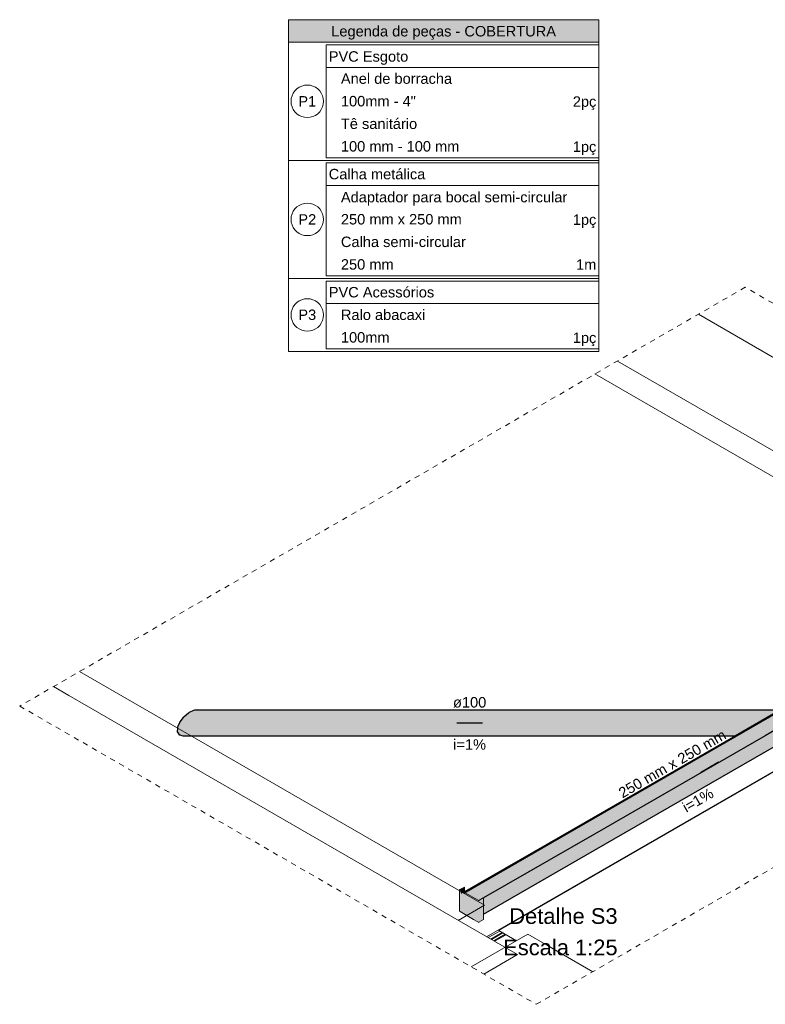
# Model space of a CAD drawing. Header units: millimetres. Extents: x -261 to 187, y -214 to 106.
# Tile 296 of 656: x -111 to -96, y -204 to -185. Entities that reach past the tile are written whole.
import ezdxf

# ---------------------------------------------------------------- set-up
doc = ezdxf.new("R2010")
doc.units = ezdxf.units.MM
doc.header["$LTSCALE"] = 0.005
doc.header["$MEASUREMENT"] = 0
doc.linetypes.add('JIS_02_2.0', pattern=[0.3, 0.2, -0.1])
doc.linetypes.add('NULL', pattern=[0])
for name, color, linetype, lineweight in [('AP-Condutos', 4, 'Continuous', 25), ('AP-Conexões', 9, 'Continuous', 18), ('AP-Sentido conduto', 9, 'Continuous', 30), ('AP-Textos conduto', 7, 'Continuous', 9), ('DI-Hachuras Tabelas', 251, 'Continuous', 0), ('DI-Indicação peça', 7, 'Continuous', 15), ('DI-Tabelas', 7, 'Continuous', 13), ('DI-Títulos', 3, 'Continuous', 9), ('DI-Área do detalhe', 7, 'JIS_02_2.0', 9), ('IFC-Cobertura-Contorno', 253, 'Continuous', 5), ('IFC-Parede-Contorno', 9, 'Continuous', 5), ('IFC-Segmento de fluxo-Contorno', 142, 'Continuous', 5)]:
    doc.layers.add(name, color=color, linetype=linetype, lineweight=lineweight)
doc.styles.add('Arial', font='arial.ttf')

msp = doc.modelspace()

# ---------------------------------------------------------------- hatches: boundary and pattern name
at = {"layer": 'AP-Condutos', "linetype": 'Continuous'}
for points in [[(-93.539, -196.958), (-93.539, -196.728), (-93.539, -196.658), (-93.544, -196.655), (-93.618, -196.698), (-93.618, -196.699), (-93.618, -196.702), (-93.618, -196.704), (-93.618, -196.704), (-93.618, -196.704), (-93.618, -196.704), (-93.618, -196.704), (-93.618, -196.704), (-93.618, -196.705), (-93.618, -196.705), (-93.618, -196.705), (-93.618, -196.704), (-93.618, -196.705), (-93.618, -196.705), (-93.618, -196.706), (-93.618, -196.707), (-93.618, -196.707), (-93.618, -196.707), (-93.618, -196.706), (-93.618, -196.704), (-93.618, -196.706), (-93.618, -196.707), (-93.618, -196.707), (-93.618, -196.708), (-93.618, -196.708), (-93.618, -196.711), (-93.618, -196.712), (-93.618, -196.712), (-93.778, -196.82), (-93.773, -196.823), (-93.778, -196.82), (-93.619, -196.712), (-93.618, -196.71), (-93.618, -196.71), (-93.618, -196.709), (-93.618, -196.708), (-93.619, -196.708), (-93.781, -196.818), (-93.781, -196.819), (-93.781, -196.818), (-94.264, -197.146), (-93.781, -196.818), (-93.618, -196.708), (-93.781, -196.818), (-93.618, -196.708), (-93.789, -196.814), (-94.267, -197.148), (-95.814, -198.197), (-94.235, -197.129), (-94.056, -197.026), (-93.739, -196.843), (-94.056, -197.026), (-94.235, -197.129), (-95.814, -198.197), (-94.267, -197.148), (-93.789, -196.814), (-93.619, -196.708), (-93.619, -196.707), (-93.789, -196.814), (-94.991, -197.565), (-95.815, -198.197), (-94.991, -197.565), (-96.004, -198.197), (-95.001, -197.571), (-93.618, -196.707), (-95.004, -197.572), (-93.618, -196.707), (-95.573, -197.9), (-96.004, -198.197), (-95.573, -197.9), (-96.059, -198.197), (-93.618, -196.704), (-96.209, -198.197), (-96.06, -198.197), (-96.209, -198.197), (-93.618, -196.698), (-96.211, -198.197), (-97.058, -198.687), (-96.211, -198.197), (-93.618, -196.698), (-96.215, -198.197), (-97.063, -198.687), (-96.215, -198.197), (-93.618, -196.698), (-96.216, -198.197), (-97.064, -198.687), (-100.162, -200.477), (-100.161, -200.476), (-97.064, -198.687), (-100.163, -200.476), (-100.164, -200.476), (-102.253, -201.682), (-102.256, -201.684), (-102.253, -201.686), (-102.253, -201.686), (-102.029, -201.815), (-102.026, -201.817), (-102.253, -201.98), (-102.005, -201.829), (-102.004, -201.83), (-101.996, -201.834), (-99.794, -200.565), (-99.793, -200.564), (-96.861, -198.687), (-99.894, -200.54), (-99.895, -200.54), (-96.861, -198.687), (-96.788, -198.687), (-96.538, -198.687), (-96.788, -198.687), (-96.861, -198.687), (-99.794, -200.565), (-101.891, -201.773), (-101.91, -201.784), (-101.909, -201.784), (-101.91, -201.784), (-101.996, -201.834), (-101.994, -201.836), (-101.907, -201.786), (-101.994, -201.836), (-102.164, -201.946), (-101.983, -201.842), (-101.99, -201.838), (-101.983, -201.842), (-101.958, -201.828), (-101.906, -201.786), (-101.958, -201.828), (-101.905, -201.787), (-101.891, -201.777), (-101.905, -201.787), (-101.958, -201.828), (-101.896, -201.792), (-101.893, -201.794), (-101.891, -201.789), (-100.415, -200.938), (-101.891, -201.789), (-101.893, -201.794), (-101.891, -201.793), (-99.932, -200.664), (-99.904, -200.644), (-99.932, -200.664), (-99.77, -200.57), (-99.775, -200.569), (-97.41, -199.206), (-99.775, -200.569), (-99.77, -200.57), (-96.799, -198.858), (-96.746, -198.823), (-96.799, -198.858), (-96.504, -198.687), (-96.511, -198.687), (-95.96, -198.37), (-96.511, -198.687), (-96.504, -198.687), (-95.812, -198.289), (-95.787, -198.27), (-95.688, -198.197), (-95.787, -198.27), (-95.812, -198.289), (-95.654, -198.197), (-95.661, -198.197), (-94.446, -197.497), (-95.661, -198.197), (-95.654, -198.197), (-94.128, -197.318), (-94.024, -197.254), (-94.128, -197.318), (-94.122, -197.314), (-94.064, -197.28), (-93.957, -197.215), (-93.973, -197.224), (-93.957, -197.215), (-93.619, -197.004), (-94.019, -197.251), (-93.618, -197.004), (-93.618, -196.913), (-93.618, -196.773), (-93.618, -196.913), (-93.618, -197.004), (-93.6, -196.923), (-93.557, -196.739), (-93.618, -197.004), (-93.618, -197.004), (-93.618, -197.005), (-93.618, -197.004), (-93.618, -197.004), (-93.618, -197.004), (-93.618, -197.005), (-93.618, -197.006), (-93.618, -197.005), (-93.618, -197.005), (-93.618, -197.005), (-93.618, -197.006), (-93.618, -197.006), (-93.618, -197.006), (-93.618, -197.005), (-93.618, -197.004), (-93.619, -197.004), (-93.957, -197.215), (-93.619, -197.007), (-93.618, -197.007), (-93.618, -197.007), (-93.618, -197.007), (-93.618, -197.006), (-93.618, -197.004), (-93.618, -197.006), (-93.618, -197.007), (-93.618, -197.007), (-93.618, -197.008), (-93.618, -197.008), (-93.618, -197.008), (-93.618, -197.009), (-93.618, -197.013), (-93.618, -197.014), (-93.618, -197.014), (-93.69, -197.065), (-93.664, -197.05), (-93.618, -197.16), (-93.618, -197.024), (-93.616, -197.023), (-93.544, -196.981), (-93.529, -196.972), (-93.522, -196.968)], [(-93.618, -196.698), (-96.219, -198.197), (-97.069, -198.687), (-100.164, -200.476), (-97.064, -198.687), (-96.216, -198.197)], [(-93.263, -197.118), (-93.257, -197.106), (-93.257, -196.821), (-93.296, -197.099), (-93.268, -197.115), (-93.296, -197.099), (-93.257, -196.821), (-93.329, -197.08), (-93.257, -196.821), (-93.262, -196.818), (-93.522, -196.968), (-93.262, -196.818), (-93.522, -196.968), (-93.262, -196.818), (-93.522, -196.968), (-93.618, -197.024), (-93.618, -197.024), (-93.618, -197.024), (-93.618, -197.024), (-93.618, -197.024), (-93.618, -197.024), (-93.618, -197.024), (-93.522, -196.968), (-93.518, -196.97), (-93.522, -196.968), (-93.618, -197.024), (-93.618, -197.024), (-93.618, -197.025), (-93.618, -197.029), (-93.618, -197.03), (-93.618, -197.03), (-93.517, -196.971), (-93.618, -197.03), (-93.618, -197.03), (-93.618, -197.032), (-93.618, -197.04), (-93.618, -197.042), (-93.618, -197.042), (-93.509, -196.976), (-93.618, -197.042), (-93.618, -197.042), (-93.618, -197.043), (-93.618, -197.047), (-93.618, -197.048), (-93.618, -197.048), (-93.506, -196.977), (-93.618, -197.048), (-93.618, -197.048), (-93.618, -197.052), (-93.618, -197.048), (-93.618, -197.053), (-93.618, -197.048), (-93.618, -197.048), (-93.618, -197.055), (-93.618, -197.058), (-93.618, -197.055), (-93.618, -197.048), (-93.618, -197.048), (-93.618, -197.056), (-93.618, -197.06), (-93.618, -197.063), (-93.618, -197.071), (-93.618, -197.071), (-93.618, -197.071), (-93.618, -197.066), (-93.618, -197.071), (-93.618, -197.07), (-93.494, -196.985), (-93.407, -197.035), (-93.494, -196.985), (-93.618, -197.07), (-93.731, -197.149), (-93.619, -197.071), (-93.618, -197.071), (-93.618, -197.063), (-93.618, -197.06), (-93.618, -197.056), (-93.618, -197.048), (-93.619, -197.048), (-93.758, -197.146), (-95.252, -198.197), (-95.047, -198.147), (-95.045, -198.146), (-93.723, -197.149), (-93.618, -197.16), (-93.503, -197.172), (-93.355, -197.172), (-93.302, -197.142), (-93.355, -197.172), (-93.503, -197.172), (-93.618, -197.16), (-93.723, -197.149), (-93.618, -197.324), (-93.604, -197.315), (-93.377, -197.184), (-93.604, -197.315), (-93.618, -197.324), (-93.723, -197.149), (-95.045, -198.146), (-93.623, -197.327), (-95.045, -198.146), (-95.047, -198.147), (-95.252, -198.197), (-93.758, -197.146), (-93.618, -197.048), (-93.759, -197.146), (-93.618, -197.048), (-93.773, -197.144), (-95.453, -198.197), (-95.262, -198.197), (-95.453, -198.197), (-95.865, -198.619), (-95.856, -198.614), (-95.134, -198.197), (-95.856, -198.614), (-95.865, -198.619), (-95.453, -198.197), (-93.779, -197.144), (-93.618, -197.042), (-93.78, -197.144), (-93.618, -197.042), (-93.783, -197.143), (-95.456, -198.197), (-93.783, -197.143), (-95.507, -198.197), (-93.618, -197.03), (-95.643, -198.197), (-95.513, -198.197), (-95.643, -198.197), (-93.618, -197.024), (-95.646, -198.197), (-96.493, -198.687), (-95.646, -198.197), (-93.618, -197.024), (-95.65, -198.197), (-93.618, -197.024), (-95.65, -198.197), (-96.498, -198.687), (-95.65, -198.197), (-93.618, -197.024), (-95.651, -198.197), (-93.618, -197.024), (-95.654, -198.197), (-95.651, -198.197), (-95.654, -198.197), (-96.504, -198.687), (-99.765, -200.572), (-96.5, -198.687), (-99.763, -200.572), (-99.761, -200.571), (-96.5, -198.687), (-99.763, -200.571), (-99.765, -200.572), (-99.763, -200.571), (-99.769, -200.57), (-99.77, -200.57), (-101.891, -201.799), (-101.891, -201.799), (-101.891, -202.088), (-101.891, -202.093), (-101.891, -202.101), (-101.891, -202.105), (-101.674, -201.968), (-101.891, -202.105), (-99.388, -200.662), (-99.402, -200.658), (-99.496, -200.636), (-96.308, -198.687), (-96.235, -198.687), (-95.931, -198.657), (-96.235, -198.687), (-96.308, -198.687), (-99.494, -200.635), (-99.496, -200.636), (-99.402, -200.658), (-99.402, -200.658), (-99.401, -200.658), (-99.402, -200.658), (-99.402, -200.658), (-99.388, -200.662), (-99.386, -200.661), (-99.202, -200.543), (-99.147, -200.511), (-95.983, -198.687), (-99.147, -200.511), (-99.202, -200.543), (-99.388, -200.662), (-95.962, -198.687), (-95.113, -198.197), (-93.618, -197.336), (-93.359, -197.186), (-93.27, -197.135), (-93.263, -197.119)], [(-96.219, -198.197), (-107.419, -198.197), (-107.438, -198.206), (-107.521, -198.243), (-107.54, -198.258), (-107.621, -198.323), (-107.636, -198.341), (-107.701, -198.422), (-107.71, -198.44), (-107.748, -198.525), (-107.749, -198.54), (-107.754, -198.612), (-107.747, -198.622), (-107.717, -198.67), (-107.704, -198.673), (-97.04, -198.67), (-97.039, -198.67), (-97.038, -198.67), (-97.026, -198.663), (-97.018, -198.658), (-96.943, -198.615), (-96.94, -198.613), (-96.939, -198.612), (-96.921, -198.602), (-96.909, -198.595), (-96.793, -198.528), (-96.789, -198.526), (-96.787, -198.525), (-96.767, -198.513), (-96.754, -198.506), (-96.616, -198.426), (-96.612, -198.424), (-96.609, -198.422), (-96.592, -198.412), (-96.579, -198.405), (-96.443, -198.326), (-95.873, -198.323), (-96.439, -198.324), (-96.436, -198.323), (-96.424, -198.315), (-96.414, -198.31), (-96.303, -198.246), (-96.301, -198.244), (-96.298, -198.243), (-96.292, -198.239), (-96.286, -198.236), (-96.222, -198.199), (-96.22, -198.198)], [(-107.643, -198.687), (-97.069, -198.687), (-97.065, -198.685), (-97.063, -198.684), (-97.04, -198.67), (-107.704, -198.673)], [(-97.069, -198.687), (-100.168, -200.474), (-100.169, -200.475), (-102.253, -201.676), (-102.253, -201.682), (-102.253, -201.676), (-102.261, -201.681), (-102.261, -201.682), (-102.256, -201.684), (-102.256, -201.684), (-102.253, -201.682), (-100.164, -200.476), (-100.163, -200.476)], [(-96.504, -198.687), (-99.769, -200.57), (-99.763, -200.571)], [(-101.888, -201.797), (-101.891, -201.799), (-101.891, -201.799), (-101.888, -201.797), (-99.77, -200.57), (-101.891, -201.793), (-101.893, -201.794), (-101.891, -201.795), (-101.891, -201.799)], [(-101.958, -201.828), (-101.979, -201.844), (-101.891, -201.793)], [(-101.891, -201.793), (-101.893, -201.794), (-101.893, -201.794)]]:
    msp.add_hatch(color=151, dxfattribs=at).paths.add_polyline_path(points)
at = {"layer": 'AP-Conexões', "linetype": 'Continuous'}
for points in [[(-102.32, -201.715), (-102.253, -201.676), (-102.253, -201.586), (-102.258, -201.583), (-102.345, -201.633), (-102.339, -201.636)], [(-102.253, -201.995), (-101.983, -201.848), (-102.253, -201.688), (-101.983, -201.842), (-102.253, -201.687), (-101.983, -201.842), (-102.253, -201.686), (-102.261, -201.681), (-102.263, -201.682), (-102.267, -201.684), (-102.253, -201.692), (-102.253, -201.763), (-102.253, -201.692), (-102.267, -201.684), (-102.263, -201.682), (-102.261, -201.681), (-102.345, -201.633), (-102.35, -201.636), (-102.35, -201.732), (-102.35, -202.048)], [(-102.35, -202.048), (-102.341, -202.053), (-102.081, -202.203), (-102.071, -202.209), (-101.983, -202.26), (-101.983, -202.158), (-101.983, -202.26), (-101.978, -202.257), (-101.982, -202.157), (-101.983, -202.146), (-101.982, -202.157), (-101.978, -202.257), (-101.981, -202.157), (-101.978, -202.257), (-101.891, -202.207), (-101.978, -202.155), (-101.981, -202.145), (-101.978, -202.155), (-101.891, -202.207), (-101.891, -202.105), (-101.912, -202.118), (-101.968, -202.15), (-101.912, -202.118), (-101.978, -202.143), (-101.912, -202.118), (-101.915, -202.107), (-101.912, -202.118), (-101.891, -202.105), (-101.891, -202.093), (-101.891, -201.795), (-101.893, -201.794), (-101.921, -201.811), (-101.893, -201.794), (-101.896, -201.792), (-101.983, -201.842), (-101.979, -201.844), (-101.978, -201.845), (-101.979, -201.844), (-101.983, -201.842), (-102.253, -201.688), (-101.988, -201.845), (-101.984, -201.847), (-101.983, -201.848), (-102.338, -202.051), (-101.983, -201.848), (-102.044, -201.882)], [(-102.253, -201.676), (-102.261, -201.681), (-102.253, -201.686)], [(-101.978, -201.845), (-101.983, -201.842), (-101.983, -201.842)]]:
    msp.add_hatch(color=140, dxfattribs=at).paths.add_polyline_path(points)
at = {"layer": 'AP-Sentido conduto', "linetype": 'Continuous'}
for points in [[(-101.912, -198.439), (-102.154, -198.374), (-102.154, -198.503)], [(-97.391, -199.189), (-97.632, -199.253), (-97.568, -199.366)]]:
    msp.add_hatch(color=7, dxfattribs=at).paths.add_polyline_path(points)
at = {"layer": 'DI-Hachuras Tabelas', "linetype": 'Continuous'}
msp.add_hatch(color=251, dxfattribs=at).paths.add_polyline_path([(-105.625, -184.984), (-99.682, -184.984), (-99.682, -185.416), (-105.625, -185.416)])

# ---------------------------------------------------------------- linework, layer by layer
at = {"layer": 'AP-Condutos'}
for p, q in [((-107.438, -198.206), (-107.521, -198.243)), ((-107.419, -198.197), (-107.438, -198.206)), ((-96.219, -198.197), (-107.419, -198.197)), ((-96.219, -198.197), (-97.069, -198.687)), ((-95.654, -198.197), (-96.504, -198.687)), ((-107.701, -198.422), (-107.71, -198.44)), ((-107.636, -198.341), (-107.701, -198.422)), ((-107.621, -198.323), (-107.636, -198.341)), ((-107.54, -198.258), (-107.621, -198.323)), ((-107.521, -198.243), (-107.54, -198.258)), ((-107.749, -198.54), (-107.754, -198.612)), ((-107.754, -198.612), (-107.747, -198.622)), ((-107.748, -198.525), (-107.749, -198.54)), ((-107.71, -198.44), (-107.748, -198.525)), ((-107.747, -198.622), (-107.717, -198.67)), ((-107.717, -198.67), (-107.704, -198.673)), ((-107.704, -198.673), (-107.643, -198.687)), ((-107.643, -198.687), (-97.069, -198.687)), ((-97.069, -198.687), (-100.168, -200.474)), ((-96.504, -198.687), (-99.769, -200.57)), ((-99.388, -200.662), (-95.962, -198.687)), ((-100.169, -200.475), (-102.253, -201.676)), ((-100.168, -200.474), (-100.169, -200.475)), ((-99.77, -200.57), (-101.891, -201.793)), ((-101.891, -202.105), (-99.388, -200.662)), ((-99.769, -200.57), (-99.77, -200.57)), ((-102.253, -201.676), (-102.261, -201.681)), ((-101.891, -201.793), (-101.893, -201.794))]:
    msp.add_line(p, q, dxfattribs=at)
at = {"layer": 'AP-Conexões'}
for p, q in [((-102.258, -201.583), (-102.345, -201.633)), ((-102.253, -201.586), (-102.258, -201.583)), ((-102.253, -201.676), (-102.253, -201.586)), ((-102.345, -201.633), (-102.35, -201.636)), ((-102.35, -201.636), (-102.35, -201.732)), ((-102.35, -201.732), (-102.35, -202.048)), ((-102.261, -201.681), (-102.345, -201.633)), ((-102.253, -201.686), (-102.261, -201.681)), ((-102.253, -201.686), (-102.253, -201.676)), ((-101.983, -201.842), (-102.253, -201.686)), ((-101.896, -201.792), (-101.983, -201.842)), ((-101.893, -201.794), (-101.896, -201.792)), ((-101.891, -201.795), (-101.893, -201.794)), ((-101.891, -202.093), (-101.891, -201.795)), ((-101.978, -201.845), (-101.983, -201.842)), ((-102.35, -202.048), (-102.341, -202.053)), ((-102.341, -202.053), (-102.081, -202.203)), ((-101.891, -202.105), (-101.891, -202.093)), ((-101.891, -202.207), (-101.891, -202.105)), ((-102.081, -202.203), (-102.071, -202.209)), ((-102.071, -202.209), (-101.983, -202.26)), ((-101.983, -202.26), (-101.978, -202.257)), ((-101.978, -202.257), (-101.891, -202.207))]:
    msp.add_line(p, q, dxfattribs=at)
at = {"layer": 'AP-Sentido conduto'}
for points in [[(-102.402, -198.439), (-101.912, -198.439)], [(-97.737, -199.389), (-97.391, -199.189)]]:
    msp.add_lwpolyline(points, dxfattribs=at)
at = {"layer": 'DI-Hachuras Tabelas'}
msp.add_lwpolyline([(-105.625, -184.984), (-99.682, -184.984), (-99.682, -185.416), (-105.625, -185.416), (-105.625, -184.984)], dxfattribs=at)
at = {"layer": 'DI-Indicação peça'}
for points in [[(-104.953, -186.546), (-104.958, -186.492), (-104.972, -186.439), (-104.995, -186.39), (-105.026, -186.346), (-105.064, -186.308), (-105.109, -186.277), (-105.158, -186.254), (-105.21, -186.24), (-105.264, -186.235), (-105.318, -186.24), (-105.37, -186.254), (-105.42, -186.277), (-105.464, -186.308), (-105.502, -186.346), (-105.533, -186.39), (-105.556, -186.439), (-105.57, -186.492), (-105.575, -186.546), (-105.57, -186.6), (-105.556, -186.652), (-105.533, -186.701), (-105.502, -186.746), (-105.464, -186.784), (-105.42, -186.815), (-105.37, -186.838), (-105.318, -186.852), (-105.264, -186.857), (-105.21, -186.852), (-105.158, -186.838), (-105.109, -186.815), (-105.064, -186.784), (-105.026, -186.746), (-104.995, -186.701), (-104.972, -186.652), (-104.958, -186.6), (-104.953, -186.546)], [(-104.953, -188.806), (-104.958, -188.752), (-104.972, -188.699), (-104.995, -188.65), (-105.026, -188.606), (-105.064, -188.568), (-105.109, -188.537), (-105.158, -188.514), (-105.21, -188.5), (-105.264, -188.495), (-105.318, -188.5), (-105.37, -188.514), (-105.42, -188.537), (-105.464, -188.568), (-105.502, -188.606), (-105.533, -188.65), (-105.556, -188.699), (-105.57, -188.752), (-105.575, -188.806), (-105.57, -188.86), (-105.556, -188.912), (-105.533, -188.961), (-105.502, -189.006), (-105.464, -189.044), (-105.42, -189.075), (-105.37, -189.098), (-105.318, -189.112), (-105.264, -189.117), (-105.21, -189.112), (-105.158, -189.098), (-105.109, -189.075), (-105.064, -189.044), (-105.026, -189.006), (-104.995, -188.961), (-104.972, -188.912), (-104.958, -188.86), (-104.953, -188.806)], [(-104.953, -190.634), (-104.958, -190.58), (-104.972, -190.527), (-104.995, -190.478), (-105.026, -190.434), (-105.064, -190.396), (-105.109, -190.365), (-105.158, -190.342), (-105.21, -190.328), (-105.264, -190.323), (-105.318, -190.328), (-105.37, -190.342), (-105.42, -190.365), (-105.464, -190.396), (-105.502, -190.434), (-105.533, -190.478), (-105.556, -190.527), (-105.57, -190.58), (-105.575, -190.634), (-105.57, -190.688), (-105.556, -190.74), (-105.533, -190.789), (-105.502, -190.834), (-105.464, -190.872), (-105.42, -190.903), (-105.37, -190.926), (-105.318, -190.94), (-105.264, -190.945), (-105.21, -190.94), (-105.158, -190.926), (-105.109, -190.903), (-105.064, -190.872), (-105.026, -190.834), (-104.995, -190.789), (-104.972, -190.74), (-104.958, -190.688), (-104.953, -190.634)]]:
    msp.add_lwpolyline(points, dxfattribs=at)
at = {"layer": 'DI-Tabelas'}
for p, q in [((-105.625, -185.416), (-105.625, -184.984)), ((-105.625, -184.984), (-99.682, -184.984)), ((-99.682, -184.984), (-99.682, -185.416)), ((-99.682, -185.416), (-105.625, -185.416)), ((-105.625, -187.676), (-105.625, -185.416)), ((-99.682, -185.416), (-99.682, -187.676)), ((-104.903, -185.898), (-104.903, -185.466)), ((-104.903, -185.466), (-99.682, -185.466)), ((-99.682, -185.466), (-99.682, -185.898)), ((-99.682, -185.898), (-104.903, -185.898)), ((-104.903, -186.33), (-104.903, -185.898)), ((-99.682, -185.898), (-99.682, -186.33)), ((-104.903, -186.762), (-104.903, -186.33)), ((-99.682, -186.33), (-99.682, -186.762)), ((-104.903, -187.194), (-104.903, -186.762)), ((-99.682, -186.762), (-99.682, -187.194)), ((-104.903, -187.626), (-104.903, -187.194)), ((-99.682, -187.194), (-99.682, -187.626)), ((-104.953, -187.676), (-105.625, -187.676)), ((-105.625, -189.936), (-105.625, -187.676)), ((-99.682, -187.676), (-104.953, -187.676)), ((-100.328, -187.626), (-104.903, -187.626)), ((-99.682, -187.626), (-100.328, -187.626)), ((-99.682, -187.676), (-99.682, -189.936)), ((-104.903, -188.158), (-104.903, -187.726)), ((-104.903, -187.726), (-99.682, -187.726)), ((-99.682, -187.726), (-99.682, -188.158)), ((-99.682, -188.158), (-104.903, -188.158)), ((-104.903, -188.59), (-104.903, -188.158)), ((-99.682, -188.158), (-99.682, -188.59)), ((-104.903, -189.022), (-104.903, -188.59)), ((-99.682, -188.59), (-99.682, -189.022)), ((-104.903, -189.454), (-104.903, -189.022)), ((-99.682, -189.022), (-99.682, -189.454)), ((-104.903, -189.886), (-104.903, -189.454)), ((-99.682, -189.454), (-99.682, -189.886)), ((-104.953, -189.936), (-105.625, -189.936)), ((-105.625, -191.332), (-105.625, -189.936)), ((-99.682, -189.936), (-104.953, -189.936)), ((-101.116, -189.886), (-104.903, -189.886)), ((-99.682, -189.886), (-101.116, -189.886)), ((-99.682, -189.936), (-99.682, -191.332)), ((-104.903, -190.418), (-104.903, -189.986)), ((-104.903, -189.986), (-99.682, -189.986)), ((-99.682, -189.986), (-99.682, -190.418)), ((-99.682, -190.418), (-104.903, -190.418)), ((-104.903, -190.85), (-104.903, -190.418)), ((-99.682, -190.418), (-99.682, -190.85)), ((-104.903, -191.282), (-104.903, -190.85)), ((-99.682, -190.85), (-99.682, -191.282)), ((-104.953, -191.332), (-105.625, -191.332)), ((-99.682, -191.332), (-104.953, -191.332)), ((-100.476, -191.282), (-104.903, -191.282)), ((-99.682, -191.282), (-100.476, -191.282))]:
    msp.add_line(p, q, dxfattribs=at)
at = {"layer": 'DI-Área do detalhe'}
msp.add_lwpolyline([(-86.997, -195.811), (-96.883, -190.104), (-110.767, -198.12), (-100.882, -203.828), (-86.997, -195.811)], dxfattribs=at)
at = {"layer": 'IFC-Cobertura-Contorno', "lineweight": 5}
for p, q in [((-92.011, -196.237), (-99.759, -191.764)), ((-101.874, -201.931), (-109.621, -197.458)), ((-93.122, -197.506), (-101.831, -202.535)), ((-101.874, -201.931), (-102.375, -202.221)), ((-101.581, -202.426), (-101.8, -202.552)), ((-101.46, -202.495), (-101.68, -202.622))]:
    msp.add_line(p, q, dxfattribs=at)
at = {"layer": 'IFC-Parede-Contorno', "lineweight": 5}
for p, q in [((-87.894, -196.329), (-97.78, -190.622)), ((-91.023, -196.312), (-99.329, -191.516)), ((-109.826, -197.919), (-110.122, -197.748)), ((-109.452, -198.135), (-109.826, -197.919)), ((-101.239, -202.877), (-109.452, -198.135)), ((-94.259, -198.18), (-101.597, -202.417)), ((-101.046, -202.485), (-102.127, -203.109)), ((-101.262, -202.61), (-101.597, -202.417)), ((-100.664, -202.705), (-101.046, -202.485)), ((-100.33, -202.898), (-100.664, -202.705)), ((-101.239, -202.877), (-101.884, -203.249)), ((-99.801, -203.204), (-100.33, -202.898))]:
    msp.add_line(p, q, dxfattribs=at)
at = {"layer": 'IFC-Segmento de fluxo-Contorno', "lineweight": 5}
for p, q in [((-92.412, -196.006), (-102.275, -201.7)), ((-92.401, -196.012), (-102.264, -201.706)), ((-101.531, -202.455), (-101.75, -202.581)), ((-101.52, -202.461), (-101.739, -202.588)), ((-101.476, -202.487), (-101.695, -202.613))]:
    msp.add_line(p, q, dxfattribs=at)

# ---------------------------------------------------------------- texts
at = {"layer": 'AP-Textos conduto', "linetype": 'NULL', "char_height": 0.2, "attachment_point": 8, "line_spacing_factor": 0.6, "style": 'Arial'}
for s, insert, width in [('ø100', (-102.157, -198.153), 1.27348), ('i=1%', (-102.157, -198.956), 1.25793)]:
    msp.add_mtext(s, dxfattribs=dict(at, insert=insert, width=width))
at = {"layer": 'AP-Textos conduto', "linetype": 'NULL', "char_height": 0.2, "attachment_point": 8, "rotation": 29.9657, "line_spacing_factor": 0.6, "style": 'Arial'}
for s, insert, width in [('250 mm x 250 mm', (-98.228, -199.313), 4.00518), ('i=1%', (-97.737, -200.008), 1.25793)]:
    msp.add_mtext(s, dxfattribs=dict(at, insert=insert, width=width))
at = {"layer": 'DI-Tabelas', "linetype": 'NULL', "char_height": 0.2, "line_spacing_factor": 0.6, "style": 'Arial'}
for s, insert, width, attachment_point in [('Legenda de peças - COBERTURA', (-102.654, -185.366), 8.60335, 8), ('PVC Esgoto', (-104.853, -185.848), 3.04421, 7), ('   Anel de borracha', (-104.853, -186.214), 4.72043, 7), ('P1', (-105.264, -186.646), 0.68354, 8), ('   100mm - 4"', (-104.853, -186.646), 3.33415, 7), ('2pç', (-99.732, -186.712), 0.90091, 9), ('   Tê sanitário', (-104.853, -187.078), 3.38445, 7), ('   100 mm - 100 mm', (-104.853, -187.51), 4.99848, 7), ('1pç', (-99.732, -187.576), 0.90091, 9), ('Calha metálica', (-104.853, -188.042), 3.69543, 7), ('   Adaptador para bocal semi-circular', (-104.853, -188.54), 9.12927, 7), ('P2', (-105.264, -188.906), 0.68354, 8), ('   250 mm x 250 mm', (-104.853, -188.906), 5.09207, 7), ('1pç', (-99.732, -188.972), 0.90091, 9), ('   Calha semi-circular', (-104.853, -189.338), 5.24695, 7), ('   250 mm', (-104.853, -189.77), 2.48384, 7), ('1m', (-99.732, -189.77), 0.77622, 9), ('PVC Acessórios', (-104.853, -190.302), 4.0378, 7), ('P3', (-105.264, -190.734), 0.68354, 8), ('   Ralo abacaxi', (-104.853, -190.734), 3.69573, 7), ('   100mm', (-104.853, -191.166), 2.32866, 7), ('1pç', (-99.732, -191.232), 0.90091, 9)]:
    msp.add_mtext(s, dxfattribs=dict(at, insert=insert, width=width, attachment_point=attachment_point))
at = {"layer": 'DI-Títulos', "linetype": 'NULL', "char_height": 0.3, "attachment_point": 9, "line_spacing_factor": 0.6, "style": 'Arial'}
for s, insert, width in [('Detalhe S3', (-99.325, -202.293), 4.14649), ('Escala 1:25', (-99.325, -202.893), 4.37973)]:
    msp.add_mtext(s, dxfattribs=dict(at, insert=insert, width=width))

doc.saveas('drawing.dxf')
